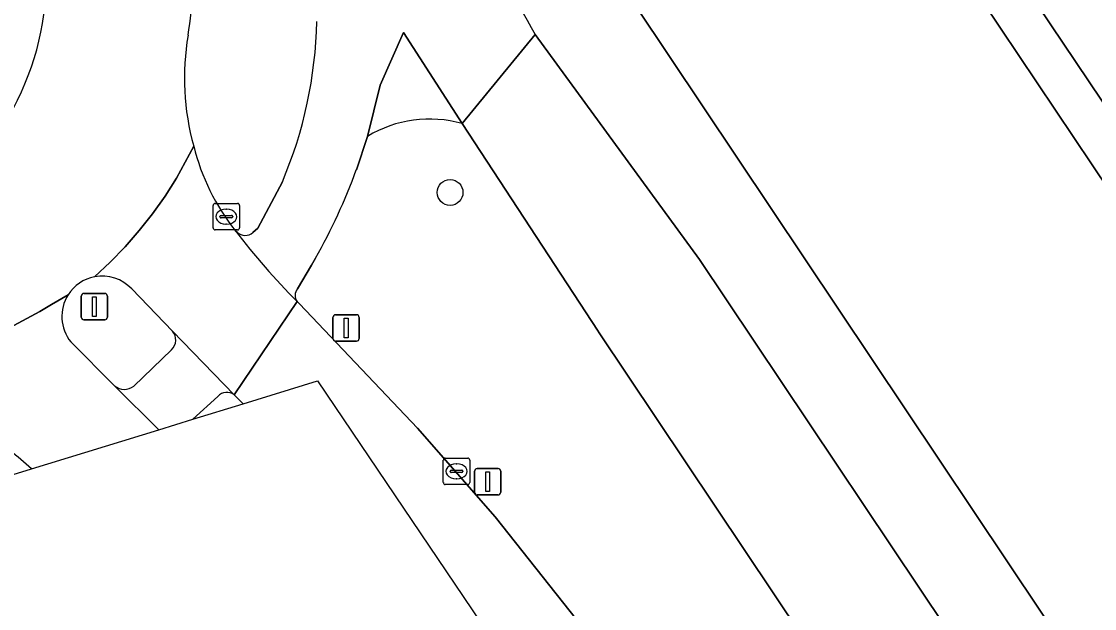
# Model space of a CAD drawing. Extents: x 158793 to 159888, y 384317 to 385256.
# Drawn here: x 159352.35 to 159393.01, y 384516.22 to 384538.45 of the extents above; entities that cross this region are included whole.
import ezdxf

# ---------------------------------------------------------------- set-up
doc = ezdxf.new("R2010")
doc.units = 0
for name, color, linetype in [('IMGEO_Berm_groen', 7, 'Continuous'), ('IMGEO_Berm_open', 7, 'Continuous'), ('IMGEO_Boom', 7, 'Continuous'), ('IMGEO_Fietspad_gesloten', 7, 'Continuous'), ('IMGEO_Groenvoorziening', 7, 'Continuous'), ('IMGEO_Hek', 7, 'Continuous'), ('IMGEO_Kolk', 7, 'Continuous'), ('IMGEO_Lichtmast', 7, 'Continuous'), ('IMGEO_Rijbaan_lokaal_gesloten', 7, 'Continuous'), ('IMGEO_Verkeersbordpaal', 7, 'Continuous'), ('IMGEO_Verkeerseiland_gesloten', 7, 'Continuous'), ('IMGEO_Voetpad_open', 7, 'Continuous')]:
    doc.layers.add(name, color=color, linetype=linetype)

msp = doc.modelspace()

# ---------------------------------------------------------------- linework, layer by layer
at = {"layer": 'IMGEO_Berm_groen'}
for points in [[(159374.216, 384526.69), (159374.198, 384526.717), (159369.049, 384534.578)], [(159365.466, 384534.096), (159365.041, 384532.825)], [(159361.119, 384530.455), (159361.304, 384530.625), (159362.238, 384532.373)], [(159360.452, 384530.528), (159360.523, 384530.464)], [(159363.494, 384529.488), (159363.347, 384529.224), (159362.81, 384528.327)], [(159362.802, 384527.84), (159362.886, 384527.756), (159367.356, 384523.05), (159370.296, 384519.694), (159381.616, 384505.404), (159398.636, 384483.415), (159407.681, 384471.497), (159420.335, 384452.675), (159430.306, 384437.543), (159444.263, 384416.602)], [(159450.045, 384407.224), (159454.096, 384399.591), (159456.563, 384394.836), (159460.541, 384397.251), (159452.555, 384409.647), (159449.845, 384413.844), (159434.733, 384436.296), (159432.77, 384439.228), (159374.216, 384526.69)]]:
    msp.add_lwpolyline(points, dxfattribs=at)
for centre, radius, start, end in [((159344.786, 384540.187), 14.061, 350.7552, 4.9121), ((159347.032, 384538.823), 16.518, 337.0161, 358.7003), ((159368.128, 384536.303), 9.601, 170.2586, 195.5723), ((159367.809, 384530.24), 4.512, 74.0414, 121.2819), ((159367.046, 384535.757), 8.415, 193.9661, 218.4163), ((159343.952, 384540.574), 22.467, 330.4328, 339.8232), ((159360.826, 384530.796), 0.45, 227.6153, 310.6544), ((159363.122, 384528.078), 0.399, 141.4133, 216.7045)]:
    msp.add_arc(centre, radius, start, end, dxfattribs=at)
at = {"layer": 'IMGEO_Berm_open'}
msp.add_lwpolyline([(159369.049, 384534.578), (159366.821, 384538.028), (159365.946, 384536.037), (159365.466, 384534.096)], dxfattribs=at)
msp.add_arc((159367.809, 384530.24), 4.512, 74.0414, 121.2819, dxfattribs=at)
at = {"layer": 'IMGEO_Boom'}
msp.add_circle((159368.592, 384531.973), 0.489, dxfattribs=at)
at = {"layer": 'IMGEO_Fietspad_gesloten'}
for points in [[(159365.041, 384532.825), (159365.466, 384534.096), (159365.946, 384536.037), (159366.821, 384538.028), (159369.049, 384534.578), (159371.821, 384537.955)], [(159378.037, 384529.43), (159371.821, 384537.955), (159369.049, 384534.578), (159374.198, 384526.717), (159374.216, 384526.69), (159432.77, 384439.228), (159434.733, 384436.296), (159449.845, 384413.844), (159452.555, 384409.647), (159460.541, 384397.251), (159465.319, 384389.473), (159464.78, 384389.39), (159472.23, 384375.294)], [(159362.238, 384532.373), (159361.304, 384530.625), (159361.119, 384530.455)], [(159360.523, 384530.464), (159360.452, 384530.528)], [(159362.81, 384528.327), (159363.347, 384529.224), (159363.494, 384529.488)], [(159472.508, 384376.029), (159475.957, 384380.151), (159473.603, 384384.561), (159472.167, 384387.223), (159469.934, 384391.357), (159469.525, 384391.133), (159468.285, 384393.358), (159465.093, 384398.594), (159462.915, 384402.049), (159460.258, 384406.277), (159456.519, 384412.106), (159456.136, 384412.695), (159453.872, 384416.179), (159378.037, 384529.43)], [(159360.415, 384524.313), (159358.072, 384526.72)], [(159358.034, 384526.018), (159356.607, 384524.642)], [(159355.88, 384524.655), (159357.556, 384522.987), (159358.844, 384523.384)], [(159358.844, 384523.384), (159358.844, 384523.384), (159359.798, 384524.246)], [(159338.686, 384517.18), (159352.733, 384521.503)]]:
    msp.add_lwpolyline(points, dxfattribs=at)
for centre, radius, start, end in [((159414.861, 384562.829), 49.711, 198.644, 210.0246), ((159347.032, 384538.823), 16.518, 337.0161, 358.7003), ((159343.952, 384540.574), 22.467, 330.4328, 339.8232), ((159381.751, 384546.777), 26.789, 217.3408, 224.9827), ((159360.826, 384530.796), 0.45, 227.6153, 310.6544), ((159363.122, 384528.078), 0.399, 141.4133, 216.7045), ((159357.704, 384526.388), 0.496, 311.7299, 42.0732), ((159356.251, 384525.077), 0.562, 228.6422, 309.3089), ((159360.142, 384523.949), 0.455, 53.1937, 139.2012), ((159341.57, 384509.315), 16.528, 47.5185, 51.1969), ((159342.336, 384510.186), 15.368, 47.4252, 47.4309)]:
    msp.add_arc(centre, radius, start, end, dxfattribs=at)
at = {"layer": 'IMGEO_Groenvoorziening'}
for points in [[(159395.691, 384528.88), (159388.055, 384540.28), (159386.325, 384542.862), (159383.254, 384540.805), (159372.753, 384556.485), (159367.36, 384552.873), (159366.678, 384552.417), (159460.06, 384412.839)], [(159474.228, 384420.684), (159470.042, 384421.468), (159465.607, 384422.297), (159467.79, 384418.958), (159464.739, 384416.517), (159460.06, 384412.839), (159366.678, 384552.417)], [(159371.821, 384537.955), (159378.037, 384529.43), (159453.872, 384416.179), (159456.136, 384412.695), (159456.519, 384412.106), (159460.258, 384406.277), (159462.915, 384402.049), (159465.093, 384398.594), (159468.285, 384393.358), (159471.833, 384395.142), (159472.516, 384393.843), (159473.949, 384394.573)]]:
    msp.add_lwpolyline(points, dxfattribs=at)
msp.add_arc((159414.861, 384562.829), 49.711, 198.644, 210.0246, dxfattribs=at)
at = {"layer": 'IMGEO_Hek'}
msp.add_lwpolyline([(159366.678, 384552.417), (159460.06, 384412.839), (159470.947, 384421.199)], dxfattribs=at)
at = {"layer": 'IMGEO_Kolk'}
for p, q in [((159359.615, 384530.63), (159359.615, 384531.482)), ((159359.69, 384531.556), (159360.542, 384531.556)), ((159360.616, 384531.482), (159360.616, 384530.63)), ((159359.874, 384531.05), (159359.874, 384531.062)), ((159360.312, 384531.013), (159359.914, 384531.013)), ((159359.917, 384531.099), (159360.315, 384531.099)), ((159360.103, 384531.336), (159360.128, 384531.336)), ((159360.358, 384531.062), (159360.358, 384531.05)), ((159360.126, 384530.776), (159360.101, 384530.776)), ((159360.542, 384530.556), (159359.69, 384530.556)), ((159368.336, 384520.986), (159368.336, 384521.838)), ((159368.411, 384521.912), (159369.263, 384521.912)), ((159368.824, 384521.692), (159368.849, 384521.692)), ((159369.337, 384521.838), (159369.337, 384520.986)), ((159368.595, 384521.406), (159368.595, 384521.418)), ((159369.033, 384521.369), (159368.635, 384521.369)), ((159368.638, 384521.455), (159369.036, 384521.455)), ((159369.079, 384521.418), (159369.079, 384521.406)), ((159369.263, 384520.912), (159368.411, 384520.912)), ((159368.847, 384521.132), (159368.822, 384521.132))]:
    msp.add_line(p, q, dxfattribs=at)
for points in [[(159359.615, 384530.63), (159359.615, 384531.482)], [(159359.69, 384531.556), (159360.542, 384531.556)], [(159360.616, 384531.482), (159360.616, 384530.63)], [(159360.542, 384530.556), (159359.69, 384530.556)], [(159368.336, 384520.986), (159368.336, 384521.838)], [(159368.411, 384521.912), (159369.263, 384521.912)], [(159369.337, 384521.838), (159369.337, 384520.986)], [(159369.263, 384520.912), (159368.411, 384520.912)]]:
    msp.add_lwpolyline(points, dxfattribs=at)
for centre, radius, start, end in [((159359.692, 384531.48), 0.0765, 91.552, 178.448), ((159359.692, 384531.48), 0.0765, 91.552, 178.448), ((159360.54, 384531.48), 0.0765, 1.552, 88.448), ((159360.54, 384531.48), 0.0765, 1.552, 88.448), ((159359.914, 384531.059), 0.0403, 85.8775, 175.7526), ((159359.911, 384531.049), 0.0366, 178.938, 274.7102), ((159360.315, 384531.056), 0.043, 264.8664, 352.4533), ((159360.319, 384531.061), 0.0386, 1.7309, 96.639), ((159359.692, 384530.632), 0.0765, 181.552, 268.448), ((159359.692, 384530.632), 0.0765, 181.552, 268.448), ((159360.54, 384530.632), 0.0765, 271.552, 358.448), ((159360.54, 384530.632), 0.0765, 271.552, 358.448), ((159368.413, 384521.836), 0.0765, 91.552, 178.448), ((159368.413, 384521.836), 0.0765, 91.552, 178.448), ((159369.261, 384521.836), 0.0765, 1.552, 88.448), ((159369.261, 384521.836), 0.0765, 1.552, 88.448), ((159368.635, 384521.415), 0.0403, 85.8775, 175.7526), ((159368.632, 384521.405), 0.0366, 178.938, 274.7102), ((159369.036, 384521.412), 0.043, 264.8664, 352.4533), ((159369.04, 384521.417), 0.0386, 1.7309, 96.639), ((159368.413, 384520.988), 0.0765, 181.552, 268.448), ((159368.413, 384520.988), 0.0765, 181.552, 268.448), ((159369.261, 384520.988), 0.0765, 271.552, 358.448), ((159369.261, 384520.988), 0.0765, 271.552, 358.448)]:
    msp.add_arc(centre, radius, start, end, dxfattribs=at)
for centre, major_axis, ratio, start_param, end_param in [((159360.102, 384531.056), (-0.387, 0.002), 0.722429, 4.712389, 7.853982), ((159360.127, 384531.056), (-0.39, 0.002), 0.717154, 1.570796, 4.712389), ((159368.823, 384521.412), (-0.387, 0.002), 0.722429, 4.712389, 7.853982), ((159368.848, 384521.412), (-0.39, 0.002), 0.717154, 1.570796, 4.712389)]:
    msp.add_ellipse(centre, major_axis=major_axis, ratio=ratio, start_param=start_param, end_param=end_param, dxfattribs=at)
at = {"layer": 'IMGEO_Lichtmast'}
for p, q in [((159354.72, 384528.149), (159355.51, 384528.149)), ((159355.51, 384528.149), (159354.72, 384528.149)), ((159354.62, 384527.249), (159354.62, 384528.049)), ((159354.62, 384528.049), (159354.62, 384527.249)), ((159355.61, 384528.049), (159355.61, 384527.249)), ((159355.61, 384527.249), (159355.61, 384528.049)), ((159355.51, 384527.149), (159354.72, 384527.149)), ((159354.72, 384527.149), (159355.51, 384527.149)), ((159369.521, 384520.619), (159369.521, 384521.419)), ((159369.521, 384521.419), (159369.521, 384520.619)), ((159369.621, 384521.519), (159370.411, 384521.519)), ((159370.411, 384521.519), (159369.621, 384521.519)), ((159370.511, 384521.419), (159370.511, 384520.619)), ((159370.511, 384520.619), (159370.511, 384521.419)), ((159370.411, 384520.519), (159369.621, 384520.519)), ((159369.621, 384520.519), (159370.411, 384520.519))]:
    msp.add_line(p, q, dxfattribs=at)
for points in [[(159355.04, 384528.024), (159355.19, 384528.024), (159355.19, 384527.274), (159355.04, 384527.274), (159355.04, 384528.024)], [(159369.941, 384521.394), (159370.091, 384521.394), (159370.091, 384520.644), (159369.941, 384520.644), (159369.941, 384521.394)]]:
    msp.add_lwpolyline(points, dxfattribs=at)
for centre, start, end in [((159354.72, 384528.049), 90, 180), ((159354.72, 384528.049), 90, 180), ((159355.51, 384528.049), 0, 90), ((159355.51, 384528.049), 360, 90), ((159354.72, 384527.249), 180, 270), ((159354.72, 384527.249), 180, 270), ((159355.51, 384527.249), 270, 0), ((159355.51, 384527.249), 270, 0), ((159369.621, 384521.419), 90, 180), ((159369.621, 384521.419), 90, 180), ((159370.411, 384521.419), 0, 90), ((159370.411, 384521.419), 360, 90), ((159369.621, 384520.619), 180, 270), ((159369.621, 384520.619), 180, 270), ((159370.411, 384520.619), 270, 0), ((159370.411, 384520.619), 270, 0)]:
    msp.add_arc(centre, 0.1, start, end, dxfattribs=at)
at = {"layer": 'IMGEO_Rijbaan_lokaal_gesloten'}
for points in [[(159302.815, 384671.649), (159311.46, 384657.947), (159337.281, 384618.767), (159355.537, 384591.604), (159368.137, 384572.858), (159387.897, 384543.458), (159400.133, 384525.253), (159404.553, 384518.659), (159407.153, 384514.791), (159417.418, 384499.516), (159419.855, 384495.887), (159433.334, 384475.662), (159435.046, 384473.101), (159433.652, 384463.848), (159462.153, 384421.284), (159464.674, 384422.972), (159467.803, 384439.699), (159474.278, 384444.109), (159474.606, 384444.32)], [(159355.125, 384528.773), (159355.717, 384529.33), (159356.282, 384529.915), (159356.817, 384530.528), (159357.321, 384531.166), (159357.793, 384531.828), (159358.232, 384532.512), (159358.879, 384533.726)], [(159358.879, 384533.726), (159358.232, 384532.512), (159357.793, 384531.828), (159357.321, 384531.166), (159356.817, 384530.528), (159356.282, 384529.915), (159355.717, 384529.33), (159355.125, 384528.773)], [(159356.53, 384528.32), (159358.072, 384526.72), (159360.415, 384524.313), (159362.802, 384527.84)], [(159344.731, 384524.245), (159346.891, 384524.825), (159347.954, 384525.172), (159349.004, 384525.557), (159350.04, 384525.979), (159351.06, 384526.438), (159352.062, 384526.933), (159353.047, 384527.464), (159353.498, 384527.723), (159354.123, 384528.096)], [(159354.123, 384528.096), (159353.498, 384527.723), (159353.047, 384527.464), (159352.062, 384526.933), (159351.06, 384526.438), (159350.04, 384525.979), (159349.004, 384525.557), (159347.954, 384525.172), (159346.891, 384524.825), (159344.731, 384524.245)], [(159444.263, 384416.602), (159430.306, 384437.543), (159420.335, 384452.675), (159407.681, 384471.497), (159398.636, 384483.415), (159381.616, 384505.404), (159370.296, 384519.694), (159367.356, 384523.05), (159362.886, 384527.756), (159362.802, 384527.84), (159360.415, 384524.313), (159360.751, 384523.971), (159360.751, 384523.971)], [(159357.556, 384522.987), (159355.88, 384524.655), (159354.227, 384526.312)], [(159360.751, 384523.971), (159363.572, 384524.839), (159395.762, 384477.192), (159400.16, 384471.463)], [(159352.733, 384521.503), (159357.556, 384522.987)]]:
    msp.add_lwpolyline(points, dxfattribs=at)
for centre, radius, start, end in [((159342.733, 384540.182), 10.577, 311.143, 70.3202), ((159344.786, 384540.187), 14.061, 350.7552, 4.9121), ((159368.128, 384536.303), 9.601, 170.2586, 195.5723), ((159367.046, 384535.757), 8.415, 193.9661, 218.4163), ((159381.751, 384546.777), 26.789, 217.3408, 224.9827), ((159355.393, 384527.296), 1.501, 100.2903, 147.7994), ((159355.424, 384527.294), 1.509, 42.8364, 101.4229), ((159355.412, 384527.276), 1.528, 147.5475, 219.1252), ((159341.57, 384509.315), 16.528, 47.5185, 51.1969), ((159342.336, 384510.186), 15.368, 47.4252, 47.4309)]:
    msp.add_arc(centre, radius, start, end, dxfattribs=at)
at = {"layer": 'IMGEO_Verkeersbordpaal'}
for p, q in [((159364.256, 384527.342), (159365.046, 384527.342)), ((159365.046, 384527.342), (159364.256, 384527.342)), ((159364.156, 384526.442), (159364.156, 384527.242)), ((159364.156, 384527.242), (159364.156, 384526.442)), ((159365.146, 384527.242), (159365.146, 384526.442)), ((159365.146, 384526.442), (159365.146, 384527.242)), ((159365.046, 384526.342), (159364.256, 384526.342)), ((159364.256, 384526.342), (159365.046, 384526.342))]:
    msp.add_line(p, q, dxfattribs=at)
msp.add_lwpolyline([(159364.576, 384527.217), (159364.726, 384527.217), (159364.726, 384526.467), (159364.576, 384526.467), (159364.576, 384527.217)], dxfattribs=at)
for centre, start, end in [((159364.256, 384527.242), 90, 180), ((159364.256, 384527.242), 90, 180), ((159365.046, 384527.242), 0, 90), ((159365.046, 384527.242), 360, 90), ((159364.256, 384526.442), 180, 270), ((159364.256, 384526.442), 180, 270), ((159365.046, 384526.442), 270, 0), ((159365.046, 384526.442), 270, 0)]:
    msp.add_arc(centre, 0.1, start, end, dxfattribs=at)
at = {"layer": 'IMGEO_Verkeerseiland_gesloten'}
for points in [[(159358.072, 384526.72), (159356.53, 384528.32)], [(159354.227, 384526.312), (159355.88, 384524.655)], [(159356.607, 384524.642), (159358.034, 384526.018)], [(159358.844, 384523.384), (159360.751, 384523.971), (159360.751, 384523.971), (159360.415, 384524.313)], [(159359.798, 384524.246), (159358.844, 384523.384), (159358.844, 384523.384)]]:
    msp.add_lwpolyline(points, dxfattribs=at)
for centre, radius, start, end in [((159342.733, 384540.182), 10.577, 311.143, 70.3202), ((159355.393, 384527.296), 1.501, 100.2903, 147.7994), ((159355.424, 384527.294), 1.509, 42.8364, 101.4229), ((159355.412, 384527.276), 1.528, 147.5475, 219.1252), ((159357.704, 384526.388), 0.496, 311.7299, 42.0732), ((159356.251, 384525.077), 0.562, 228.6422, 309.3089), ((159360.142, 384523.949), 0.455, 53.1937, 139.2012)]:
    msp.add_arc(centre, radius, start, end, dxfattribs=at)
at = {"layer": 'IMGEO_Voetpad_open'}
msp.add_lwpolyline([(159387.316, 384543.526), (159386.325, 384542.862), (159388.055, 384540.28), (159395.691, 384528.88), (159394.683, 384528.244), (159397.583, 384523.645), (159400.133, 384525.253), (159387.897, 384543.458)], dxfattribs=at)

doc.saveas('drawing.dxf')
